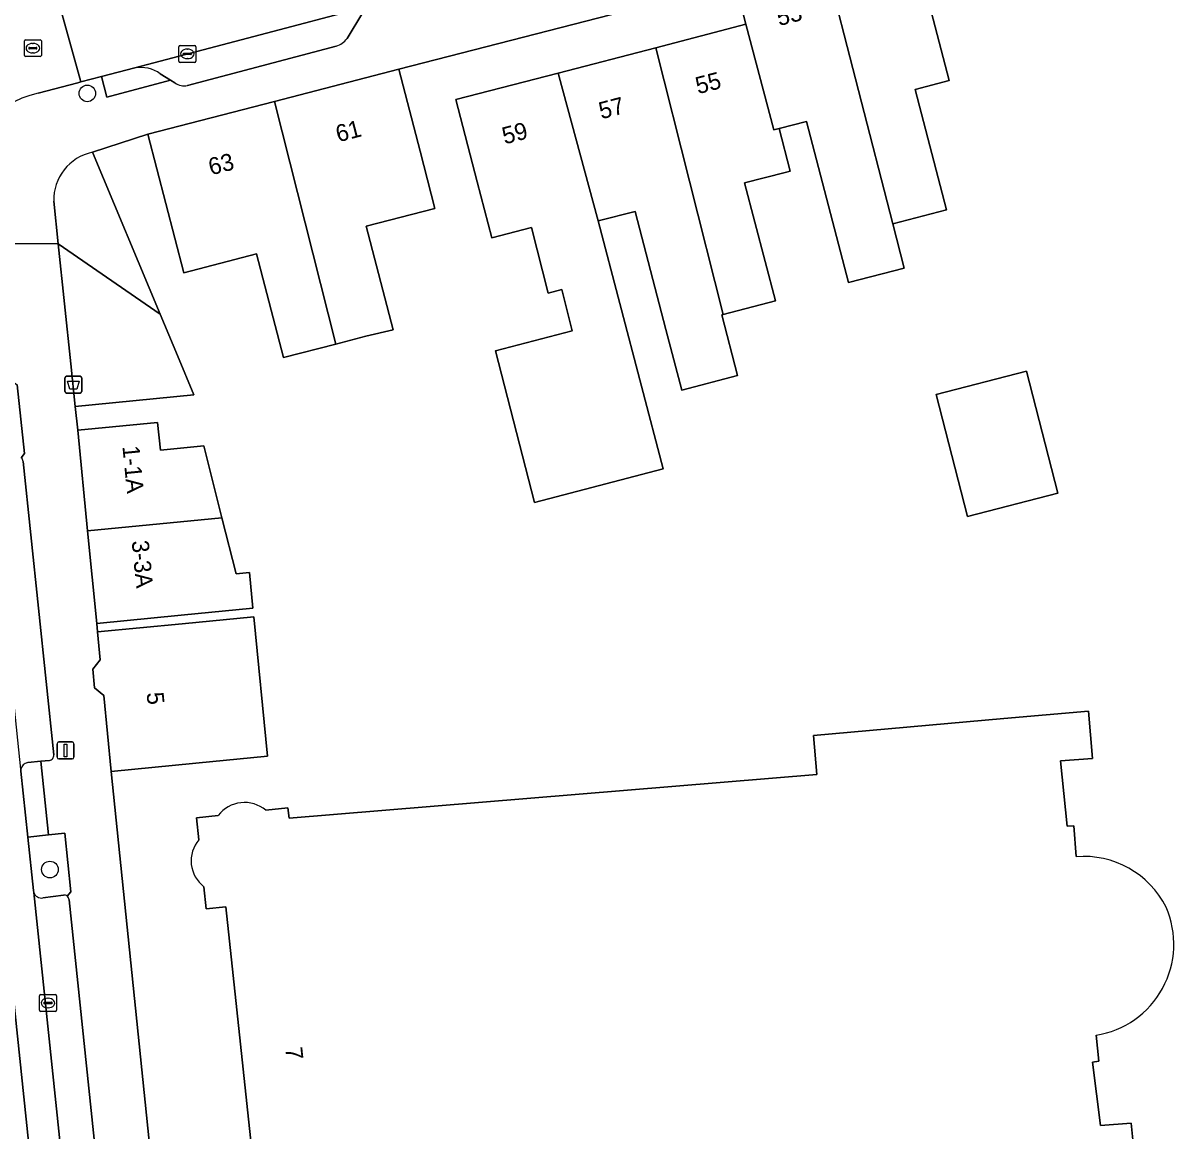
# Model space of a CAD drawing. Extents: x 159716 to 160783, y 383290 to 384031.
# Drawn here: x 160594.5 to 160662.3, y 383372.7 to 383437.9 of the extents above; entities that cross this region are included whole.
import ezdxf

# ---------------------------------------------------------------- set-up
doc = ezdxf.new("R2010")
doc.units = 0
for name, color, linetype in [('IMGEO_Afvalbak', 7, 'Continuous'), ('IMGEO_Boom', 7, 'Continuous'), ('IMGEO_Erf', 7, 'Continuous'), ('IMGEO_Groenvoorziening', 7, 'Continuous'), ('IMGEO_Kolk', 7, 'Continuous'), ('IMGEO_Lichtmast', 7, 'Continuous'), ('IMGEO_Pand', 7, 'Continuous'), ('IMGEO_Pand_nummerreeks', 7, 'Continuous'), ('IMGEO_Parkeervlak_open', 7, 'Continuous'), ('IMGEO_Rijbaan_lokaal_gesloten', 7, 'Continuous'), ('IMGEO_Rijbaan_lokaal_open', 7, 'Continuous'), ('IMGEO_Rioolput', 7, 'Continuous'), ('IMGEO_Voetpad_open', 7, 'Continuous')]:
    doc.layers.add(name, color=color, linetype=linetype)

msp = doc.modelspace()

# ---------------------------------------------------------------- linework, layer by layer
at = {"layer": 'IMGEO_Afvalbak'}
for p, q in [((160596.935, 383416.238), (160596.935, 383417.038)), ((160596.935, 383417.038), (160596.935, 383416.238)), ((160597.035, 383417.138), (160597.825, 383417.138)), ((160597.825, 383417.138), (160597.035, 383417.138)), ((160597.925, 383417.038), (160597.925, 383416.238)), ((160597.925, 383416.238), (160597.925, 383417.038)), ((160597.825, 383416.138), (160597.035, 383416.138)), ((160597.035, 383416.138), (160597.825, 383416.138))]:
    msp.add_line(p, q, dxfattribs=at)
msp.add_lwpolyline([(160597.078, 383416.852), (160597.782, 383416.852), (160597.633, 383416.382), (160597.227, 383416.382), (160597.078, 383416.852)], dxfattribs=at)
for centre, start, end in [((160597.035, 383417.038), 90, 180), ((160597.035, 383417.038), 90, 180), ((160597.825, 383417.038), 0, 90), ((160597.825, 383417.038), 360, 90), ((160597.035, 383416.238), 180, 270), ((160597.035, 383416.238), 180, 270), ((160597.825, 383416.238), 270, 0), ((160597.825, 383416.238), 270, 0)]:
    msp.add_arc(centre, 0.1, start, end, dxfattribs=at)
at = {"layer": 'IMGEO_Boom'}
for centre in [(160598.253, 383433.794), (160596.052, 383388.077)]:
    msp.add_circle(centre, 0.489, dxfattribs=at)
at = {"layer": 'IMGEO_Erf'}
for points in [[(160646.754, 383443.162), (160648.992, 383434.546), (160646.998, 383434.028), (160648.849, 383426.934), (160645.677, 383426.106), (160646.356, 383423.504), (160643.079, 383422.648), (160640.601, 383432.144), (160638.99, 383431.726), (160639.641, 383429.217), (160639.334, 383429.137), (160636.955, 383428.52), (160638.767, 383421.575), (160635.685, 383420.771), (160635.603, 383420.749), (160636.538, 383417.168), (160633.253, 383416.31), (160632.318, 383419.892), (160630.503, 383426.845), (160628.34, 383426.283), (160632.166, 383411.671), (160624.578, 383409.691), (160622.283, 383418.634), (160626.809, 383419.815), (160626.188, 383422.242), (160625.388, 383422.037), (160624.401, 383425.895), (160622.064, 383425.288), (160621.207, 383428.591), (160619.951, 383433.43), (160625.98, 383434.995), (160631.723, 383436.486), (160637.033, 383437.865), (160636.392, 383440.332), (160616.587, 383435.222), (160617.843, 383430.383), (160618.716, 383427.018), (160614.677, 383425.969), (160616.259, 383419.876), (160614.648, 383419.49), (160612.877, 383419.03), (160609.808, 383418.234), (160608.221, 383424.346), (160603.932, 383423.233), (160601.815, 383431.386), (160598.552, 383430.324), (160602.54, 383420.783), (160603.559, 383418.346), (160604.523, 383416.039), (160597.546, 383415.356), (160597.693, 383413.951), (160602.392, 383414.411), (160602.563, 383412.789), (160605.112, 383413.039), (160606.18, 383408.792), (160607.011, 383405.491), (160607.796, 383405.568), (160608.002, 383403.468), (160603.784, 383403.055), (160598.807, 383402.568), (160598.855, 383402.07), (160603.832, 383402.557), (160608.051, 383402.97), (160608.854, 383394.759), (160604.635, 383394.346), (160599.658, 383393.859), (160603.47, 383356.793)], [(160608.764, 383391.567), (160610.066, 383391.706), (160610.13, 383391.11), (160641.215, 383393.681), (160641.012, 383395.972), (160652.218, 383396.965), (160657.198, 383397.406), (160657.445, 383394.612), (160655.557, 383394.475), (160655.951, 383390.638), (160656.337, 383390.645), (160656.477, 383388.835)], [(160604.824, 383389.829), (160604.685, 383391.131), (160605.96, 383391.268)], [(160608.291, 383368.233), (160606.401, 383385.883), (160605.258, 383385.761), (160605.119, 383387.065)], [(160657.646, 383378.319), (160657.809, 383376.797), (160657.431, 383376.735), (160657.907, 383372.996), (160659.707, 383373.138), (160659.992, 383370.383)]]:
    msp.add_lwpolyline(points, dxfattribs=at)
msp.add_lwpolyline([(160648.235, 383416.066), (160653.552, 383417.432), (160655.399, 383410.237), (160650.083, 383408.871)], close=True, dxfattribs=at)
for centre, radius, start, end in [((160607.506, 383390.068), 1.957, 49.98779, 142.18549), ((160606.277, 383388.586), 1.912, 139.46666, 232.71751), ((160656.909, 383383.404), 5.448, 26.82066, 94.54402), ((160656.795, 383383.684), 5.432, 279.0141, 23.64052)]:
    msp.add_arc(centre, radius, start, end, dxfattribs=at)
at = {"layer": 'IMGEO_Groenvoorziening'}
for points in [[(160596.278, 383427.44), (160596.542, 383424.929), (160602.54, 383420.783), (160598.552, 383430.324)], [(160594.366, 383412.326), (160594.55, 383412.574), (160594.128, 383416.632)], [(160596.92, 383390.227), (160595.966, 383390.116), (160594.753, 383389.974), (160595.087, 383386.843), (160595.109, 383386.725)], [(160597.066, 383386.513), (160597.279, 383386.771), (160596.92, 383390.227)], [(160595.638, 383386.406), (160596.852, 383386.57)]]:
    msp.add_lwpolyline(points, dxfattribs=at)
msp.add_lwpolyline([(160596.542, 383424.929), (160597.282, 383417.871), (160597.546, 383415.356), (160604.523, 383416.039), (160603.559, 383418.346), (160602.54, 383420.783)], close=True, dxfattribs=at)
for centre, radius, start, end in [((160599.128, 383427.531), 2.852, 101.65491, 181.83436), ((160595.558, 383386.872), 0.473, 198.12098, 279.69701), ((160596.888, 383386.274), 0.298, 53.25456, 96.91594)]:
    msp.add_arc(centre, radius, start, end, dxfattribs=at)
at = {"layer": 'IMGEO_Kolk'}
for p, q in [((160603.643, 383435.695), (160603.643, 383436.547)), ((160603.718, 383436.621), (160604.57, 383436.621)), ((160604.131, 383436.401), (160604.156, 383436.401)), ((160604.644, 383436.547), (160604.644, 383435.695)), ((160604.57, 383435.621), (160603.718, 383435.621)), ((160603.902, 383436.115), (160603.902, 383436.127)), ((160604.34, 383436.078), (160603.942, 383436.078)), ((160603.945, 383436.164), (160604.343, 383436.164)), ((160604.154, 383435.841), (160604.129, 383435.841)), ((160604.386, 383436.127), (160604.386, 383436.115)), ((160595.439, 383379.788), (160595.439, 383380.64)), ((160595.514, 383380.714), (160596.366, 383380.714)), ((160596.44, 383380.64), (160596.44, 383379.788)), ((160595.698, 383380.208), (160595.698, 383380.22)), ((160596.136, 383380.171), (160595.738, 383380.171)), ((160595.741, 383380.257), (160596.139, 383380.257)), ((160595.95, 383379.934), (160595.925, 383379.934)), ((160595.927, 383380.494), (160595.952, 383380.494)), ((160596.182, 383380.22), (160596.182, 383380.208)), ((160596.366, 383379.714), (160595.514, 383379.714))]:
    msp.add_line(p, q, dxfattribs=at)
for points in [[(160603.643, 383435.695), (160603.643, 383436.547)], [(160603.718, 383436.621), (160604.57, 383436.621)], [(160604.644, 383436.547), (160604.644, 383435.695)], [(160604.57, 383435.621), (160603.718, 383435.621)], [(160595.439, 383379.788), (160595.439, 383380.64)], [(160595.514, 383380.714), (160596.366, 383380.714)], [(160596.44, 383380.64), (160596.44, 383379.788)], [(160596.366, 383379.714), (160595.514, 383379.714)]]:
    msp.add_lwpolyline(points, dxfattribs=at)
for centre, radius, start, end in [((160603.72, 383436.545), 0.0765, 91.55205, 178.44795), ((160603.72, 383436.545), 0.0765, 91.55205, 178.44795), ((160604.568, 383436.545), 0.0765, 1.55205, 88.44795), ((160604.568, 383436.545), 0.0765, 1.55205, 88.44795), ((160603.72, 383435.697), 0.0765, 181.55205, 268.44795), ((160603.72, 383435.697), 0.0765, 181.55205, 268.44795), ((160603.942, 383436.124), 0.0403, 85.87752, 175.75265), ((160603.939, 383436.114), 0.0366, 178.93798, 274.71019), ((160604.343, 383436.121), 0.043, 264.86636, 352.45326), ((160604.347, 383436.126), 0.0386, 1.73085, 96.63898), ((160604.568, 383435.697), 0.0765, 271.55205, 358.44795), ((160604.568, 383435.697), 0.0765, 271.55205, 358.44795), ((160595.516, 383380.638), 0.0765, 91.55205, 178.44795), ((160595.516, 383380.638), 0.0765, 91.55205, 178.44795), ((160596.364, 383380.638), 0.0765, 1.55205, 88.44795), ((160596.364, 383380.638), 0.0765, 1.55205, 88.44795), ((160595.738, 383380.217), 0.0403, 85.87752, 175.75265), ((160595.735, 383380.207), 0.0366, 178.93798, 274.71019), ((160596.139, 383380.214), 0.043, 264.86636, 352.45326), ((160596.143, 383380.219), 0.0386, 1.73085, 96.63898), ((160595.516, 383379.79), 0.0765, 181.55205, 268.44795), ((160595.516, 383379.79), 0.0765, 181.55205, 268.44795), ((160596.364, 383379.79), 0.0765, 271.55205, 358.44795), ((160596.364, 383379.79), 0.0765, 271.55205, 358.44795)]:
    msp.add_arc(centre, radius, start, end, dxfattribs=at)
for centre, major_axis, ratio, start_param, end_param in [((160604.13, 383436.121), (-0.387, 0.002), 0.722429, 4.712389, 7.853982), ((160604.155, 383436.121), (-0.39, 0.002), 0.717154, 1.570796, 4.712389), ((160595.926, 383380.214), (-0.387, 0.002), 0.722429, 4.712389, 7.853982), ((160595.951, 383380.214), (-0.39, 0.002), 0.717154, 1.570796, 4.712389)]:
    msp.add_ellipse(centre, major_axis=major_axis, ratio=ratio, start_param=start_param, end_param=end_param, dxfattribs=at)
at = {"layer": 'IMGEO_Lichtmast'}
for p, q in [((160596.571, 383395.59), (160597.361, 383395.59)), ((160597.361, 383395.59), (160596.571, 383395.59)), ((160596.471, 383394.69), (160596.471, 383395.49)), ((160596.471, 383395.49), (160596.471, 383394.69)), ((160597.461, 383395.49), (160597.461, 383394.69)), ((160597.461, 383394.69), (160597.461, 383395.49)), ((160597.361, 383394.59), (160596.571, 383394.59)), ((160596.571, 383394.59), (160597.361, 383394.59))]:
    msp.add_line(p, q, dxfattribs=at)
msp.add_lwpolyline([(160596.891, 383395.465), (160597.041, 383395.465), (160597.041, 383394.715), (160596.891, 383394.715), (160596.891, 383395.465)], dxfattribs=at)
for centre, start, end in [((160596.571, 383395.49), 90, 180), ((160596.571, 383395.49), 90, 180), ((160597.361, 383395.49), 0, 90), ((160597.361, 383395.49), 360, 90), ((160596.571, 383394.69), 180, 270), ((160596.571, 383394.69), 180, 270), ((160597.361, 383394.69), 270, 0), ((160597.361, 383394.69), 270, 0)]:
    msp.add_arc(centre, 0.1, start, end, dxfattribs=at)
at = {"layer": 'IMGEO_Pand'}
for points in [[(160641.639, 383441.834), (160645.677, 383426.106), (160648.849, 383426.934), (160646.998, 383434.028), (160648.992, 383434.546), (160646.754, 383443.162)], [(160641.639, 383441.834), (160636.358, 383440.463), (160636.392, 383440.332), (160637.033, 383437.865), (160638.673, 383431.644), (160638.99, 383431.726), (160640.601, 383432.144), (160643.079, 383422.648), (160646.356, 383423.504), (160645.677, 383426.106)], [(160638.99, 383431.726), (160638.673, 383431.644), (160637.033, 383437.865), (160631.723, 383436.486), (160635.685, 383420.771), (160638.767, 383421.575), (160636.955, 383428.52), (160639.334, 383429.137), (160639.641, 383429.217)], [(160631.723, 383436.486), (160625.98, 383434.995), (160628.34, 383426.283), (160630.503, 383426.845), (160632.318, 383419.892), (160633.253, 383416.31), (160636.538, 383417.168), (160635.603, 383420.749), (160635.685, 383420.771)], [(160609.274, 383433.323), (160612.877, 383419.03), (160614.648, 383419.49), (160616.259, 383419.876), (160614.677, 383425.969), (160618.716, 383427.018), (160617.843, 383430.383), (160616.587, 383435.222)], [(160625.98, 383434.995), (160619.951, 383433.43), (160621.207, 383428.591), (160622.064, 383425.288), (160624.401, 383425.895), (160625.388, 383422.037), (160626.188, 383422.242), (160626.809, 383419.815), (160622.283, 383418.634), (160624.578, 383409.691), (160632.166, 383411.671), (160628.34, 383426.283)], [(160609.274, 383433.323), (160601.815, 383431.386), (160603.932, 383423.233), (160608.221, 383424.346), (160609.808, 383418.234), (160612.877, 383419.03)], [(160650.083, 383408.871), (160655.399, 383410.237), (160653.552, 383417.432), (160648.235, 383416.066)], [(160598.273, 383408.021), (160606.18, 383408.792), (160605.112, 383413.039), (160602.563, 383412.789), (160602.392, 383414.411), (160597.693, 383413.951)], [(160598.273, 383408.021), (160598.807, 383402.568), (160603.784, 383403.055), (160608.002, 383403.468), (160607.796, 383405.568), (160607.011, 383405.491), (160606.18, 383408.792)], [(160604.635, 383394.346), (160608.854, 383394.759), (160608.051, 383402.97), (160603.832, 383402.557), (160598.855, 383402.07), (160599.016, 383400.428), (160598.568, 383399.883), (160598.675, 383398.788), (160599.22, 383398.338), (160599.658, 383393.859)]]:
    msp.add_lwpolyline(points, close=True, dxfattribs=at)
for points in [[(160656.477, 383388.835), (160656.337, 383390.645), (160655.951, 383390.638), (160655.557, 383394.475), (160657.445, 383394.612), (160657.198, 383397.406), (160652.218, 383396.965), (160641.012, 383395.972), (160641.215, 383393.681), (160610.13, 383391.11), (160610.066, 383391.706), (160608.764, 383391.567)], [(160605.96, 383391.268), (160604.685, 383391.131), (160604.824, 383389.829)], [(160605.119, 383387.065), (160605.258, 383385.761), (160606.401, 383385.883), (160608.291, 383368.233), (160614.197, 383368.865), (160620.968, 383369.189), (160643.653, 383371.209), (160644.378, 383363.211), (160654.828, 383364.163), (160659.807, 383364.617), (160659.234, 383370.242), (160659.992, 383370.383), (160659.707, 383373.138), (160657.907, 383372.996), (160657.431, 383376.735), (160657.809, 383376.797), (160657.646, 383378.319)]]:
    msp.add_lwpolyline(points, dxfattribs=at)
for centre, radius, start, end in [((160607.506, 383390.068), 1.957, 49.98779, 142.18549), ((160606.277, 383388.586), 1.912, 139.46666, 232.71751), ((160656.909, 383383.404), 5.448, 26.82066, 94.54402), ((160656.795, 383383.684), 5.432, 279.0141, 23.64052)]:
    msp.add_arc(centre, radius, start, end, dxfattribs=at)
at = {"layer": 'IMGEO_Parkeervlak_open'}
for points in [[(160615.073, 383439), (160601.06, 383435.31)], [(160613.543, 383437.021), (160614.479, 383438.561)], [(160604.156, 383434.265), (160612.911, 383436.581)], [(160601.06, 383435.31), (160599.079, 383434.786), (160599.398, 383433.58), (160603.15, 383434.572)], [(160602.544, 383434.949), (160603.15, 383434.572), (160603.412, 383434.409)], [(160603.15, 383434.572), (160602.544, 383434.949)], [(160596.274, 383394.841), (160594.469, 383412.117)], [(160594.742, 383394.375), (160595.506, 383394.453), (160596.018, 383394.505)], [(160595.109, 383386.725), (160597.045, 383368.17)], [(160596.852, 383386.57), (160595.638, 383386.406)], [(160598.992, 383369.001), (160597.183, 383386.298)]]:
    msp.add_lwpolyline(points, dxfattribs=at)
for centre, radius, start, end in [((160612.626, 383437.664), 1.12, 284.74495, 324.94652), ((160601.356, 383433.296), 2.035, 54.29273, 98.36269), ((160601.356, 383433.296), 2.035, 54.29273, 98.36269), ((160603.946, 383435.174), 0.933, 235.08283, 283.00905), ((160594.174, 383412.101), 0.296, 3.02325, 49.44702), ((160594.819, 383393.898), 0.483, 99.18797, 169.64871), ((160595.979, 383394.8), 0.298, 277.50593, 7.88617), ((160595.558, 383386.872), 0.473, 198.12098, 279.69701), ((160596.888, 383386.274), 0.298, 53.25456, 96.91594), ((160596.889, 383386.277), 0.295, 4.01524, 53.09359)]:
    msp.add_arc(centre, radius, start, end, dxfattribs=at)
at = {"layer": 'IMGEO_Rijbaan_lokaal_gesloten'}
msp.add_lwpolyline([(160597.909, 383359.846), (160597.901, 383359.899), (160597.276, 383365.883), (160597.049, 383368.053), (160597.045, 383368.17), (160595.109, 383386.725), (160595.087, 383386.843), (160594.753, 383389.974), (160594.337, 383393.864), (160594.344, 383393.985), (160592.388, 383412.622), (160591.995, 383416.112), (160591.997, 383416.182), (160591.318, 383422.858), (160591.303, 383422.977), (160591.203, 383423.954), (160589.375, 383423.771), (160595.764, 383362.66)], dxfattribs=at)
at = {"layer": 'IMGEO_Rijbaan_lokaal_open'}
msp.add_lwpolyline([(160655.686, 383449.625), (160660.636, 383450.906), (160661.343, 383451.089), (160669.444, 383453.24), (160669.042, 383457.837), (160656.88, 383454.683), (160656.699, 383454.637), (160656.447, 383454.571), (160646.204, 383451.91), (160646.002, 383451.861), (160642.255, 383450.921), (160620.895, 383445.56), (160597.663, 383439.636), (160596.542, 383439.302), (160597.866, 383434.466), (160599.079, 383434.786), (160601.06, 383435.31), (160615.073, 383439), (160617.023, 383439.505), (160620.708, 383440.46), (160636.49, 383444.612)], close=True, dxfattribs=at)
for points in [[(160595.355, 383433.802), (160597.69, 383434.419), (160597.866, 383434.466), (160596.542, 383439.302)], [(160595.764, 383362.66), (160589.375, 383423.771)]]:
    msp.add_lwpolyline(points, dxfattribs=at)
msp.add_arc((160596.535, 383428.234), 5.692, 101.96776, 181.46492, dxfattribs=at)
at = {"layer": 'IMGEO_Rioolput'}
for p, q in [((160594.62, 383436.959), (160595.472, 383436.959)), ((160594.545, 383436.033), (160594.545, 383436.885)), ((160594.804, 383436.453), (160594.804, 383436.465)), ((160595.242, 383436.416), (160594.844, 383436.416)), ((160594.847, 383436.502), (160595.245, 383436.502)), ((160595.033, 383436.739), (160595.058, 383436.739)), ((160595.288, 383436.465), (160595.288, 383436.453)), ((160595.546, 383436.885), (160595.546, 383436.033)), ((160595.472, 383435.959), (160594.62, 383435.959)), ((160595.056, 383436.179), (160595.031, 383436.179))]:
    msp.add_line(p, q, dxfattribs=at)
for points in [[(160594.62, 383436.959), (160595.472, 383436.959)], [(160594.545, 383436.033), (160594.545, 383436.885)], [(160595.546, 383436.885), (160595.546, 383436.033)], [(160595.472, 383435.959), (160594.62, 383435.959)]]:
    msp.add_lwpolyline(points, dxfattribs=at)
for centre, radius, start, end in [((160594.622, 383436.883), 0.0765, 91.55205, 178.44795), ((160594.622, 383436.883), 0.0765, 91.55205, 178.44795), ((160595.47, 383436.883), 0.0765, 1.55205, 88.44795), ((160595.47, 383436.883), 0.0765, 1.55205, 88.44795), ((160594.844, 383436.462), 0.0403, 85.87752, 175.75265), ((160594.841, 383436.452), 0.0366, 178.93798, 274.71019), ((160595.245, 383436.459), 0.043, 264.86636, 352.45326), ((160595.249, 383436.464), 0.0386, 1.73085, 96.63898), ((160594.622, 383436.035), 0.0765, 181.55205, 268.44795), ((160594.622, 383436.035), 0.0765, 181.55205, 268.44795), ((160595.47, 383436.035), 0.0765, 271.55205, 358.44795), ((160595.47, 383436.035), 0.0765, 271.55205, 358.44795)]:
    msp.add_arc(centre, radius, start, end, dxfattribs=at)
for centre, major_axis, ratio, start_param, end_param in [((160595.032, 383436.459), (-0.387, 0.002), 0.722429, 4.712389, 7.853982), ((160595.057, 383436.459), (-0.39, 0.002), 0.717154, 1.570796, 4.712389)]:
    msp.add_ellipse(centre, major_axis=major_axis, ratio=ratio, start_param=start_param, end_param=end_param, dxfattribs=at)
at = {"layer": 'IMGEO_Voetpad_open'}
for points in [[(160598.552, 383430.324), (160601.815, 383431.386), (160609.274, 383433.323), (160616.587, 383435.222), (160636.392, 383440.332), (160636.358, 383440.463), (160641.639, 383441.834), (160646.754, 383443.162), (160657.502, 383445.953), (160658.441, 383442.319), (160662.473, 383443.456), (160668.562, 383444.858)], [(160614.479, 383438.561), (160613.543, 383437.021)], [(160612.911, 383436.581), (160604.156, 383434.265)], [(160603.412, 383434.409), (160603.15, 383434.572), (160599.398, 383433.58), (160599.079, 383434.786), (160597.866, 383434.466), (160597.69, 383434.419), (160595.355, 383433.802)], [(160590.845, 383428.088), (160591.101, 383424.957), (160596.542, 383424.929), (160596.278, 383427.44)], [(160599.658, 383393.859), (160599.22, 383398.338), (160598.675, 383398.788), (160598.568, 383399.883), (160599.016, 383400.428), (160598.855, 383402.07), (160598.807, 383402.568), (160598.273, 383408.021), (160597.693, 383413.951), (160597.546, 383415.356), (160597.282, 383417.871), (160596.542, 383424.929), (160591.101, 383424.957), (160591.163, 383424.345), (160591.203, 383423.954), (160591.303, 383422.977), (160591.318, 383422.858)], [(160593.864, 383416.823), (160594.128, 383416.632), (160594.55, 383412.574), (160594.366, 383412.326)], [(160594.469, 383412.117), (160596.274, 383394.841)], [(160594.344, 383393.985), (160594.337, 383393.864), (160594.753, 383389.974), (160595.966, 383390.116), (160595.506, 383394.453)], [(160595.506, 383394.453), (160594.742, 383394.375)], [(160596.018, 383394.505), (160595.506, 383394.453), (160595.966, 383390.116), (160596.92, 383390.227), (160597.279, 383386.771), (160597.066, 383386.513)], [(160608.726, 383308.55), (160608.585, 383310.092), (160608.552, 383310.674), (160608.327, 383313.782), (160608.007, 383313.753), (160605.784, 383334.747), (160605.112, 383341.09), (160603.47, 383356.793), (160599.658, 383393.859)], [(160597.183, 383386.298), (160598.992, 383369.001)]]:
    msp.add_lwpolyline(points, dxfattribs=at)
for centre, radius, start, end in [((160612.626, 383437.664), 1.12, 284.74495, 324.94652), ((160603.946, 383435.174), 0.933, 235.08283, 283.00905), ((160596.535, 383428.234), 5.692, 101.96776, 181.46492), ((160599.128, 383427.531), 2.852, 101.65491, 181.83436), ((160594.174, 383412.101), 0.296, 3.02325, 49.44702), ((160594.819, 383393.898), 0.483, 99.18797, 169.64871), ((160595.979, 383394.8), 0.298, 277.50593, 7.88617), ((160596.889, 383386.277), 0.295, 4.01524, 53.09359)]:
    msp.add_arc(centre, radius, start, end, dxfattribs=at)

# ---------------------------------------------------------------- texts
at = {"layer": 'IMGEO_Pand_nummerreeks'}
for s, rotation, p in [('53', 14.55313, (160638.982, 383437.756)), ('55', 14.55313, (160634.21, 383433.744)), ('57', 14.55313, (160628.517, 383432.265)), ('61', 14.55707, (160613.028, 383430.909)), ('59', 14.55436, (160622.823, 383430.787)), ('63', 14.55707, (160605.533, 383428.963)), ('1-1A', 275.58947, (160600.318, 383413.005)), ('3-3A', 275.58947, (160600.864, 383407.426)), ('5', 275.58552, (160601.738, 383398.484)), ('7', 276.1155, (160609.905, 383377.57))]:
    msp.add_text(s, height=1, rotation=rotation, dxfattribs=at).set_placement(p)

doc.saveas('drawing.dxf')
